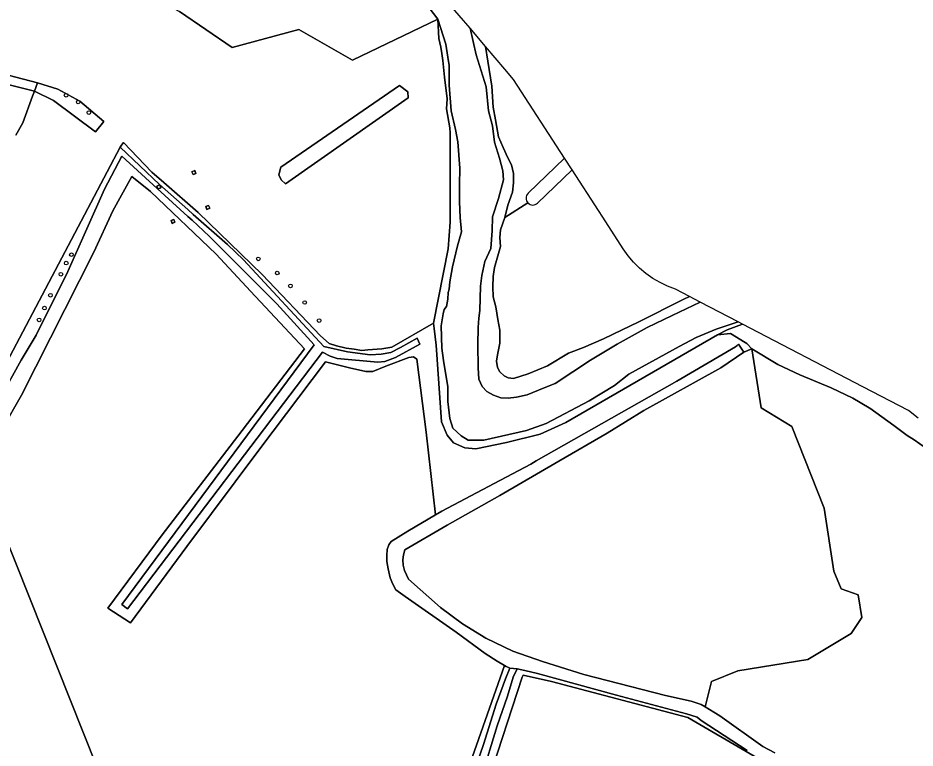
# Model space of a CAD drawing. Extents: x 162722 to 165104, y 384719 to 386284.
# Drawn here: x 164262.4 to 164501.8, y 385568.7 to 385763.7 of the extents above; entities that cross this region are included whole.
import ezdxf

# ---------------------------------------------------------------- set-up
doc = ezdxf.new("R2010")
doc.units = 0
for name, color, linetype in [('IMGEO_Boom', 7, 'Continuous'), ('IMGEO_Grasland_agrarisch', 7, 'Continuous'), ('IMGEO_Grasland_overig', 7, 'Continuous'), ('IMGEO_Groenvoorziening', 7, 'Continuous'), ('IMGEO_Hek', 7, 'Continuous'), ('IMGEO_Hoogspanningsmast', 7, 'Continuous'), ('IMGEO_Houtwal', 7, 'Continuous'), ('IMGEO_Loofbos', 7, 'Continuous'), ('IMGEO_Oever', 7, 'Continuous'), ('IMGEO_Rivier', 7, 'Continuous'), ('IMGEO_Sloot', 7, 'Continuous'), ('IMGEO_Waterloop', 7, 'Continuous')]:
    doc.layers.add(name, color=color, linetype=linetype)

msp = doc.modelspace()

# ---------------------------------------------------------------- linework, layer by layer
at = {"layer": 'IMGEO_Boom'}
for centre in [(164275.25, 385743.07), (164278.48, 385741.27), (164281.31, 385738.44), (164276.68, 385700.49), (164326.54, 385699.38), (164275.29, 385698.23), (164273.84, 385695.26), (164331.6, 385695.59), (164335.12, 385692.14), (164271.07, 385689.65), (164338.91, 385687.72), (164269.47, 385686.24), (164268.05, 385683.07), (164342.74, 385682.9)]:
    msp.add_circle(centre, 0.489, dxfattribs=at)
at = {"layer": 'IMGEO_Grasland_agrarisch'}
for points in [[(164201.78, 385797.92), (164210.2, 385786.29), (164223.61, 385766.94), (164231.21, 385757.61), (164234.25, 385755.44), (164244.37, 385752.39), (164267.65, 385746.39), (164273.04, 385744.71), (164278.87, 385741.51), (164285.32, 385736.02), (164283.11, 385733.28), (164271.87, 385741.69), (164266.78, 385744.15)], [(164257.64, 385668.37), (164289.66, 385729.19), (164290.03, 385729.73), (164290.52, 385730.43), (164298.11, 385722.53), (164301.32, 385719.73), (164310.49, 385711.79), (164327.57, 385695.2), (164343.13, 385678.8), (164345.48, 385676.79), (164347.4, 385676.16), (164349.96, 385675.53), (164352.14, 385675.24), (164354.2, 385674.94), (164355.79, 385675.11), (164359.48, 385675.36), (164362.17, 385675.83), (164373.3, 385682.19), (164377.16, 385702.08), (164377.75, 385709.13), (164377.75, 385718.02), (164377.69, 385732.95), (164377.6, 385734.38), (164376.79, 385739.45), (164376.93, 385742.09), (164376.26, 385747.9), (164375.75, 385752.37), (164375.54, 385754.21), (164375.21, 385755.93), (164374.67, 385758.2), (164374.41, 385763.39), (164351.65, 385752.4), (164337.35, 385760.64), (164319.58, 385755.8), (164305.46, 385765.46)], [(164387.18, 385756.07), (164387.8, 385752.14), (164388.86, 385745.47), (164389.22, 385739.85), (164389.79, 385736.5), (164390.65, 385731.98), (164391.83, 385729.1), (164393.14, 385726.37), (164394.12, 385724.49), (164394.64, 385722.16), (164394.67, 385719.65), (164394.33, 385717.16), (164393.14, 385713.68), (164392.35, 385710.41), (164398.49, 385714.31)], [(164398.53, 385716.88), (164408.24, 385726.29), (164394.67, 385747.28), (164392.35, 385750), (164387.18, 385756.07)], [(164266.78, 385744.15), (164266.28, 385742.78), (164263.71, 385735.67), (164261.85, 385732.45)], [(164381.91, 385561.37), (164392.23, 385590.78), (164390.23, 385591.91), (164387.1, 385593.97), (164379.36, 385599.68), (164365.71, 385609.17), (164363.25, 385610.99), (164362.45, 385612.46), (164361.74, 385614.17), (164361.18, 385616.59), (164360.83, 385618.54), (164360.87, 385620.12), (164360.9, 385621.75), (164361.34, 385623.02), (164362.02, 385623.93), (164366.42, 385626.63), (164373.8, 385631.03), (164371.33, 385653.1), (164368.82, 385672.56), (164367.99, 385673.2), (164366.67, 385673.02), (164360.6, 385670.75), (164357.12, 385669.25), (164355.26, 385669.25), (164350.83, 385670.23), (164344.49, 385671.88), (164326.97, 385648.62), (164307.5, 385622.53), (164292.43, 385602.19), (164286.34, 385606.13), (164300.85, 385625.65), (164321.11, 385652), (164338.82, 385675.38), (164324.46, 385690.78), (164315.26, 385700.67), (164297.79, 385717.34), (164292.76, 385721.36), (164287.72, 385712.18), (164282.68, 385701.14), (164263.33, 385662.94), (164253.13, 385645.14)], [(164504.56, 385648.91), (164501.58, 385651.06), (164499.7, 385652.21), (164496.09, 385654.88), (164489.74, 385659.46), (164489.54, 385659.58), (164485.21, 385662.17), (164479.36, 385664.97), (164471.07, 385668.43), (164465.18, 385671.17), (164458.2, 385675.31), (164460.72, 385659.6), (164468.87, 385654.59), (164477.52, 385632.83), (164480.09, 385616.01), (164482.05, 385611.25), (164486.61, 385609.61), (164487.54, 385603.61), (164484.74, 385599.31), (164473.15, 385592.36), (164454.51, 385589.33), (164447.49, 385586.55), (164445.76, 385579.72), (164448.1, 385578.33), (164449.73, 385577.34), (164461.2, 385569.16), (164464.37, 385567.42)], [(164250.82, 385645.59), (164301.81, 385517.67)]]:
    msp.add_lwpolyline(points, dxfattribs=at)
for points in [[(164333.82, 385719.42), (164332.63, 385720.45), (164331.99, 385721.8), (164332.55, 385723.88), (164364.25, 385745.65), (164366.41, 385743.95), (164366.48, 385742.41)], [(164309.56, 385722.93), (164309.86, 385722.18), (164309.11, 385721.89), (164308.81, 385722.63)], [(164313.28, 385713.62), (164313.58, 385712.88), (164312.84, 385712.58), (164312.54, 385713.32)], [(164303.54, 385708.85), (164303.24, 385709.6), (164303.98, 385709.9), (164304.28, 385709.15)], [(164250.82, 385645.59), (164249.19, 385645.91), (164238.18, 385625.43), (164222.51, 385596.29), (164222.63, 385594.73), (164222.46, 385572.01), (164228.73, 385567.83), (164286.62, 385527.92), (164292.32, 385523.55), (164301.81, 385517.67)], [(164432.25, 385459.99), (164431.11, 385460.51), (164437.32, 385473.86), (164448.44, 385498.15), (164460.1, 385524.99), (164475.53, 385556.87), (164441.14, 385576.87), (164404.8, 385586.49), (164397.18, 385588.21), (164396.98, 385587.69), (164387.77, 385559.55), (164385.85, 385560.11), (164384.52, 385556.38), (164386.53, 385555.72), (164376.79, 385525.68), (164367.35, 385493.4), (164364.77, 385484.17), (164386.69, 385474.86), (164431.37, 385454.79), (164433.49, 385459.41)]]:
    msp.add_lwpolyline(points, close=True, dxfattribs=at)
msp.add_arc((164399.8, 385715.57), 1.82, 134.1002, 224.028, dxfattribs=at)
at = {"layer": 'IMGEO_Grasland_overig'}
for points in [[(164253.13, 385645.14), (164263.33, 385662.94), (164282.68, 385701.14), (164287.72, 385712.18), (164292.76, 385721.36), (164297.79, 385717.34), (164315.26, 385700.67), (164324.46, 385690.78), (164338.82, 385675.38), (164321.11, 385652), (164300.85, 385625.65), (164286.34, 385606.13), (164292.43, 385602.19), (164307.5, 385622.53), (164326.97, 385648.62), (164344.49, 385671.88), (164350.83, 385670.23), (164355.26, 385669.25), (164357.12, 385669.25), (164360.6, 385670.75), (164366.67, 385673.02), (164367.99, 385673.2), (164368.82, 385672.56), (164371.33, 385653.1), (164373.8, 385631.03), (164375.47, 385632.03), (164389.44, 385639.41), (164399.26, 385644.58), (164400.72, 385645.45), (164438.22, 385666.7), (164453.89, 385675.87), (164454.28, 385676.23), (164454.63, 385676.55), (164456.08, 385674.49), (164458.2, 385675.31), (164456.88, 385676.8), (164456.41, 385677.07), (164452.58, 385679.44), (164449.06, 385679.07), (164408.64, 385655.69), (164401.72, 385652.55), (164392.79, 385650.33), (164384.61, 385648.65), (164381.67, 385648.9), (164378.61, 385650.24), (164376.97, 385652.3), (164375.42, 385655.82), (164374.02, 385676.32), (164373.46, 385680.74), (164373.3, 385682.19), (164362.17, 385675.83), (164359.48, 385675.36), (164355.79, 385675.11), (164354.2, 385674.94), (164352.14, 385675.24), (164349.96, 385675.53), (164347.4, 385676.16), (164345.48, 385676.79), (164343.13, 385678.8), (164327.57, 385695.2), (164310.49, 385711.79), (164301.32, 385719.73), (164298.11, 385722.53), (164290.52, 385730.43), (164290.03, 385729.73), (164289.66, 385729.19), (164300.17, 385719.26), (164307.7, 385712.58), (164309.18, 385711.26), (164318.33, 385703.24), (164322.55, 385699.15), (164344.03, 385675.99), (164350.3, 385674.59), (164356.35, 385673.73), (164359.35, 385673.91), (164361.94, 385674.36), (164364.45, 385675.66), (164368.92, 385678.23), (164369.29, 385677.42), (164369.67, 385676.58), (164363.15, 385673.04), (164360.26, 385671.95), (164358.44, 385671.82), (164347.61, 385672.76), (164345.7, 385673.43), (164343.65, 385674.45), (164291.63, 385605.9), (164290.11, 385607.08), (164341.47, 385676.42), (164331.49, 385687.36), (164313.45, 385705.42), (164308.87, 385709.67), (164307.76, 385710.69), (164299.56, 385718.14), (164290.11, 385726.78), (164285.52, 385717.97), (164275.71, 385696), (164267.28, 385679), (164263.29, 385672.3), (164258.18, 385663.13)], [(164398.49, 385714.31), (164392.35, 385710.41), (164391.2, 385707.11), (164390.98, 385705.08), (164391.14, 385702.7), (164390.43, 385700.14), (164389.52, 385697.06), (164389.21, 385694.7), (164389.08, 385691.93), (164389.17, 385689.24), (164389.88, 385686.55), (164390.48, 385683.15), (164390.97, 385680.36), (164391.02, 385676.82), (164390.38, 385673.72), (164390.08, 385672.05), (164390.37, 385670.38), (164390.96, 385669.17), (164392.12, 385668.1), (164393.24, 385667.61), (164394.65, 385667.44), (164398.53, 385668.66), (164403.7, 385670.84), (164409.33, 385674.19), (164413.34, 385675.68), (164418.63, 385678.04), (164423.59, 385680.41), (164427.87, 385682.48), (164440.09, 385688.61), (164441.64, 385689.32), (164437.86, 385691.29), (164435.76, 385692.08), (164433.74, 385693.04), (164431.81, 385694.17), (164429.98, 385695.47), (164428.26, 385696.91), (164426.68, 385698.48), (164425.23, 385700.19), (164423.93, 385702.02), (164418.46, 385710.48), (164417.29, 385712.28), (164410.28, 385723.13)], [(164410.28, 385723.13), (164401.06, 385714.26)], [(164502.63, 385656.85), (164500, 385658.9), (164487.84, 385665.23), (164455.74, 385681.97), (164451.63, 385680.38), (164449.06, 385679.07), (164452.58, 385679.44), (164456.41, 385677.07), (164456.88, 385676.8), (164458.2, 385675.31), (164465.18, 385671.17), (164471.07, 385668.43), (164479.36, 385664.97), (164485.21, 385662.17), (164489.54, 385659.58), (164489.74, 385659.46), (164496.09, 385654.88), (164499.7, 385652.21), (164501.58, 385651.06), (164504.56, 385648.91)], [(164456.99, 385568.05), (164444.73, 385576.11), (164443.65, 385576.98), (164440.84, 385577.85), (164422.1, 385582.9), (164401.03, 385588.61), (164397.66, 385589.48), (164395.64, 385589.93), (164394.54, 385587.71), (164393.01, 385582.62), (164390.29, 385574.67), (164386.09, 385561)], [(164387.77, 385559.55), (164396.98, 385587.69), (164397.18, 385588.21), (164404.8, 385586.49), (164441.14, 385576.87), (164475.53, 385556.87)]]:
    msp.add_lwpolyline(points, dxfattribs=at)
msp.add_lwpolyline([(164383.9, 385561.67), (164386.65, 385569.69), (164390.03, 385580.43), (164392.46, 385587.18), (164393.67, 385590.03), (164393.09, 385590.32), (164392.7, 385590.52), (164392.23, 385590.78), (164381.91, 385561.37), (164383.62, 385560.77)], close=True, dxfattribs=at)
msp.add_arc((164399.8, 385715.57), 1.82, 224.0269, 313.8785, dxfattribs=at)
at = {"layer": 'IMGEO_Groenvoorziening'}
msp.add_lwpolyline([(164261.85, 385732.45), (164263.71, 385735.67), (164266.28, 385742.78), (164266.78, 385744.15), (164234.02, 385752.32)], dxfattribs=at)
at = {"layer": 'IMGEO_Hek'}
for points in [[(164261.85, 385732.45), (164263.71, 385735.67), (164266.28, 385742.78)], [(164266.28, 385742.78), (164266.78, 385744.15)]]:
    msp.add_lwpolyline(points, dxfattribs=at)
at = {"layer": 'IMGEO_Hoogspanningsmast'}
for points in [[(164308.81, 385722.63), (164309.11, 385721.89), (164309.86, 385722.18), (164309.56, 385722.93)], [(164299.79, 385718.94), (164299.48, 385718.81), (164299.78, 385718.07), (164300.33, 385718.29), (164300.52, 385718.37), (164300.22, 385719.11)], [(164313.58, 385712.88), (164313.28, 385713.62), (164312.54, 385713.32), (164312.84, 385712.58)], [(164303.24, 385709.6), (164303.54, 385708.85), (164304.28, 385709.15), (164303.98, 385709.9)]]:
    msp.add_lwpolyline(points, close=True, dxfattribs=at)
at = {"layer": 'IMGEO_Houtwal'}
msp.add_lwpolyline([(164267.65, 385746.39), (164266.78, 385744.15), (164271.87, 385741.69), (164283.11, 385733.28), (164285.32, 385736.02), (164278.87, 385741.51), (164273.04, 385744.71)], close=True, dxfattribs=at)
at = {"layer": 'IMGEO_Loofbos'}
for points in [[(164374.41, 385763.39), (164370.94, 385767.91), (164368.49, 385771.45), (164366.06, 385775.04), (164363.84, 385777.36), (164362.42, 385778.42), (164358.44, 385782.54), (164354.68, 385784.68), (164350.26, 385785.48), (164347.45, 385785.25), (164342.46, 385783.73), (164337.7, 385781.39), (164335.14, 385779.2), (164333.66, 385777.83), (164330.14, 385775.78), (164327.08, 385774.71), (164313.55, 385772.59), (164299.6, 385768.62), (164305.46, 385765.46), (164319.58, 385755.8), (164337.35, 385760.64), (164351.65, 385752.4)], [(164458.2, 385675.31), (164456.08, 385674.49), (164449.97, 385670.23), (164429.38, 385658.84), (164419.6, 385652.86), (164406.74, 385645.36), (164390.99, 385636.16), (164376.94, 385628.26), (164365.67, 385621.67), (164365.31, 385620.32), (164365.07, 385619.01), (164365.15, 385617.58), (164365.55, 385616.11), (164366.07, 385614.96), (164366.63, 385613.88), (164375.16, 385606.29), (164381.06, 385601.89), (164387.29, 385598.08), (164394.48, 385594.61), (164402.4, 385591.81), (164413.4, 385588.4), (164435.19, 385582.79), (164442.01, 385581.29), (164444.73, 385580.35), (164445.76, 385579.72), (164447.49, 385586.55), (164454.51, 385589.33), (164473.15, 385592.36), (164484.74, 385599.31), (164487.54, 385603.61), (164486.61, 385609.61), (164482.05, 385611.25), (164480.09, 385616.01), (164477.52, 385632.83), (164468.87, 385654.59), (164460.72, 385659.6)]]:
    msp.add_lwpolyline(points, close=True, dxfattribs=at)
at = {"layer": 'IMGEO_Oever'}
for points in [[(164454.58, 385682.57), (164448.73, 385680.58), (164443.38, 385678.34), (164438.82, 385675.99), (164425.43, 385668.58), (164421.58, 385665.6), (164414.83, 385661.45), (164403.36, 385655.38), (164398.14, 385653.5), (164386.68, 385650.96), (164382.5, 385650.94), (164380.7, 385652.1), (164378.45, 385654.16), (164377.64, 385656.72), (164377.1, 385661.29), (164377.1, 385665.19), (164375.94, 385672.2), (164375.51, 385675.51), (164375.31, 385681.51), (164375.9, 385684.66), (164376.17, 385685.84), (164376.71, 385686.69), (164377.09, 385688.58), (164377.17, 385690.39), (164377.49, 385691.31), (164377.61, 385693.2), (164378.34, 385697.23), (164379.73, 385702.85), (164380.74, 385706.56), (164380.41, 385710.4), (164380.26, 385714.58), (164380.26, 385719.11), (164380.31, 385723.62), (164379.78, 385730.63), (164379.17, 385733.91), (164378.04, 385738.87), (164377.47, 385745.76), (164377.47, 385748.68), (164377.47, 385750.99), (164377.1, 385753.26), (164376.54, 385756.74), (164374.41, 385763.39), (164374.67, 385758.2), (164375.21, 385755.93), (164375.54, 385754.21), (164375.75, 385752.37), (164376.26, 385747.9), (164376.93, 385742.09), (164376.79, 385739.45), (164377.6, 385734.38), (164377.69, 385732.95), (164377.75, 385718.02), (164377.75, 385709.13), (164377.16, 385702.08), (164373.3, 385682.19), (164373.46, 385680.74), (164374.02, 385676.32), (164375.42, 385655.82), (164376.97, 385652.3), (164378.61, 385650.24), (164381.67, 385648.9), (164384.61, 385648.65), (164392.79, 385650.33), (164401.72, 385652.55), (164408.64, 385655.69), (164449.06, 385679.07), (164451.63, 385680.38), (164455.74, 385681.97)], [(164441.64, 385689.32), (164440.09, 385688.61), (164427.87, 385682.48), (164423.59, 385680.41), (164418.63, 385678.04), (164413.34, 385675.68), (164409.33, 385674.19), (164403.7, 385670.84), (164398.53, 385668.66), (164394.65, 385667.44), (164393.24, 385667.61), (164392.12, 385668.1), (164390.96, 385669.17), (164390.37, 385670.38), (164390.08, 385672.05), (164390.38, 385673.72), (164391.02, 385676.82), (164390.97, 385680.36), (164390.48, 385683.15), (164389.88, 385686.55), (164389.17, 385689.24), (164389.08, 385691.93), (164389.21, 385694.7), (164389.52, 385697.06), (164390.43, 385700.14), (164391.14, 385702.7), (164390.98, 385705.08), (164391.2, 385707.11), (164392.35, 385710.41), (164393.14, 385713.68), (164394.33, 385717.16), (164394.67, 385719.65), (164394.64, 385722.16), (164394.12, 385724.49), (164393.14, 385726.37), (164391.83, 385729.1), (164390.65, 385731.98), (164389.79, 385736.5), (164389.22, 385739.85), (164388.86, 385745.47), (164387.8, 385752.14), (164387.18, 385756.07), (164383.03, 385760.94), (164384.69, 385753.85), (164387.32, 385745.33), (164387.92, 385738.89), (164388.99, 385734.9), (164389.55, 385730.56), (164390.9, 385726.22), (164391.77, 385722.86), (164391.98, 385720.47), (164390.61, 385715.53), (164389.07, 385710.62), (164388.94, 385706.86), (164388.59, 385702.15), (164387, 385698.65), (164386.22, 385694.92), (164385.85, 385692.06), (164385.69, 385685.55), (164385.42, 385683.52), (164385.23, 385681.02), (164385.12, 385676.47), (164385.17, 385670.27), (164385.42, 385667.26), (164386.23, 385665.26), (164387.48, 385663.94), (164389.33, 385662.93), (164391.23, 385662.26), (164393.17, 385662.14), (164395.4, 385662.48), (164398.27, 385663.03), (164402.83, 385664.93), (164405.74, 385666.09), (164415.22, 385672.36), (164422.25, 385676.62), (164430.26, 385681), (164436.98, 385684.22), (164444.47, 385687.85)]]:
    msp.add_lwpolyline(points, close=True, dxfattribs=at)
at = {"layer": 'IMGEO_Rivier'}
msp.add_lwpolyline([(164370.94, 385767.91), (164374.41, 385763.39), (164376.54, 385756.74), (164377.1, 385753.26), (164377.47, 385750.99), (164377.47, 385748.68), (164377.47, 385745.76), (164378.04, 385738.87), (164379.17, 385733.91), (164379.78, 385730.63), (164380.31, 385723.62), (164380.26, 385719.11), (164380.26, 385714.58), (164380.41, 385710.4), (164380.74, 385706.56), (164379.73, 385702.85), (164378.34, 385697.23), (164377.61, 385693.2), (164377.49, 385691.31), (164377.17, 385690.39), (164377.09, 385688.58), (164376.71, 385686.69), (164376.17, 385685.84), (164375.9, 385684.66), (164375.31, 385681.51), (164375.51, 385675.51), (164375.94, 385672.2), (164377.1, 385665.19), (164377.1, 385661.29), (164377.64, 385656.72), (164378.45, 385654.16), (164380.7, 385652.1), (164382.5, 385650.94), (164386.68, 385650.96), (164398.14, 385653.5), (164403.36, 385655.38), (164414.83, 385661.45), (164421.58, 385665.6), (164425.43, 385668.58), (164438.82, 385675.99), (164443.38, 385678.34), (164448.73, 385680.58), (164454.58, 385682.57), (164444.47, 385687.85), (164436.98, 385684.22), (164430.26, 385681), (164422.25, 385676.62), (164415.22, 385672.36), (164405.74, 385666.09), (164402.83, 385664.93), (164398.27, 385663.03), (164395.4, 385662.48), (164393.17, 385662.14), (164391.23, 385662.26), (164389.33, 385662.93), (164387.48, 385663.94), (164386.23, 385665.26), (164385.42, 385667.26), (164385.17, 385670.27), (164385.12, 385676.47), (164385.23, 385681.02), (164385.42, 385683.52), (164385.69, 385685.55), (164385.85, 385692.06), (164386.22, 385694.92), (164387, 385698.65), (164388.59, 385702.15), (164388.94, 385706.86), (164389.07, 385710.62), (164390.61, 385715.53), (164391.98, 385720.47), (164391.77, 385722.86), (164390.9, 385726.22), (164389.55, 385730.56), (164388.99, 385734.9), (164387.92, 385738.89), (164387.32, 385745.33), (164384.69, 385753.85), (164383.03, 385760.94), (164371.37, 385774.62)], dxfattribs=at)
at = {"layer": 'IMGEO_Sloot'}
for points in [[(164408.24, 385726.29), (164398.53, 385716.88)], [(164401.06, 385714.26), (164410.28, 385723.13), (164408.24, 385726.29)]]:
    msp.add_lwpolyline(points, dxfattribs=at)
for start, end in [(134.1002, 224.028), (224.0269, 313.8785)]:
    msp.add_arc((164399.8, 385715.57), 1.82, start, end, dxfattribs=at)
at = {"layer": 'IMGEO_Waterloop'}
for points in [[(164231.86, 385753.3), (164232.53, 385752.93), (164234.02, 385752.32), (164266.78, 385744.15), (164267.65, 385746.39), (164244.37, 385752.39), (164234.25, 385755.44), (164231.21, 385757.61), (164223.61, 385766.94), (164210.2, 385786.29), (164201.78, 385797.92)], [(164258.18, 385663.13), (164263.29, 385672.3), (164267.28, 385679), (164275.71, 385696), (164285.52, 385717.97), (164290.11, 385726.78), (164299.56, 385718.14), (164307.76, 385710.69), (164308.87, 385709.67), (164313.45, 385705.42), (164331.49, 385687.36), (164341.47, 385676.42), (164290.11, 385607.08), (164291.63, 385605.9), (164343.65, 385674.45), (164345.7, 385673.43), (164347.61, 385672.76), (164358.44, 385671.82), (164360.26, 385671.95), (164363.15, 385673.04), (164369.67, 385676.58), (164369.29, 385677.42), (164368.92, 385678.23), (164364.45, 385675.66), (164361.94, 385674.36), (164359.35, 385673.91), (164356.35, 385673.73), (164350.3, 385674.59), (164344.03, 385675.99), (164322.55, 385699.15), (164318.33, 385703.24), (164309.18, 385711.26), (164307.7, 385712.58), (164300.17, 385719.26), (164289.66, 385729.19), (164257.64, 385668.37)], [(164464.37, 385567.42), (164461.2, 385569.16), (164449.73, 385577.34), (164448.1, 385578.33), (164445.76, 385579.72), (164444.73, 385580.35), (164442.01, 385581.29), (164435.19, 385582.79), (164413.4, 385588.4), (164402.4, 385591.81), (164394.48, 385594.61), (164387.29, 385598.08), (164381.06, 385601.89), (164375.16, 385606.29), (164366.63, 385613.88), (164366.07, 385614.96), (164365.55, 385616.11), (164365.15, 385617.58), (164365.07, 385619.01), (164365.31, 385620.32), (164365.67, 385621.67), (164376.94, 385628.26), (164390.99, 385636.16), (164406.74, 385645.36), (164419.6, 385652.86), (164429.38, 385658.84), (164449.97, 385670.23), (164456.08, 385674.49), (164454.63, 385676.55), (164454.28, 385676.23), (164453.89, 385675.87), (164438.22, 385666.7), (164400.72, 385645.45), (164399.26, 385644.58), (164389.44, 385639.41), (164375.47, 385632.03), (164373.8, 385631.03), (164366.42, 385626.63), (164362.02, 385623.93), (164361.34, 385623.02), (164360.9, 385621.75), (164360.87, 385620.12), (164360.83, 385618.54), (164361.18, 385616.59), (164361.74, 385614.17), (164362.45, 385612.46), (164363.25, 385610.99), (164365.71, 385609.17), (164379.36, 385599.68), (164387.1, 385593.97), (164390.23, 385591.91), (164392.23, 385590.78), (164392.7, 385590.52), (164393.09, 385590.32), (164393.67, 385590.03), (164395.64, 385589.93), (164397.66, 385589.48), (164401.03, 385588.61), (164422.1, 385582.9), (164440.84, 385577.85), (164443.65, 385576.98), (164444.73, 385576.11), (164456.99, 385568.05)]]:
    msp.add_lwpolyline(points, dxfattribs=at)
for points in [[(164333.82, 385719.42), (164366.48, 385742.41), (164366.41, 385743.95), (164364.25, 385745.65), (164332.55, 385723.88), (164331.99, 385721.8), (164332.63, 385720.45)], [(164300.22, 385719.11), (164300.52, 385718.37), (164300.33, 385718.29), (164299.78, 385718.07), (164299.48, 385718.81), (164299.79, 385718.94)], [(164395.64, 385589.93), (164393.67, 385590.03), (164392.46, 385587.18), (164390.03, 385580.43), (164386.65, 385569.69), (164383.9, 385561.67), (164386.09, 385561), (164390.29, 385574.67), (164393.01, 385582.62), (164394.54, 385587.71)]]:
    msp.add_lwpolyline(points, close=True, dxfattribs=at)

doc.saveas('drawing.dxf')
